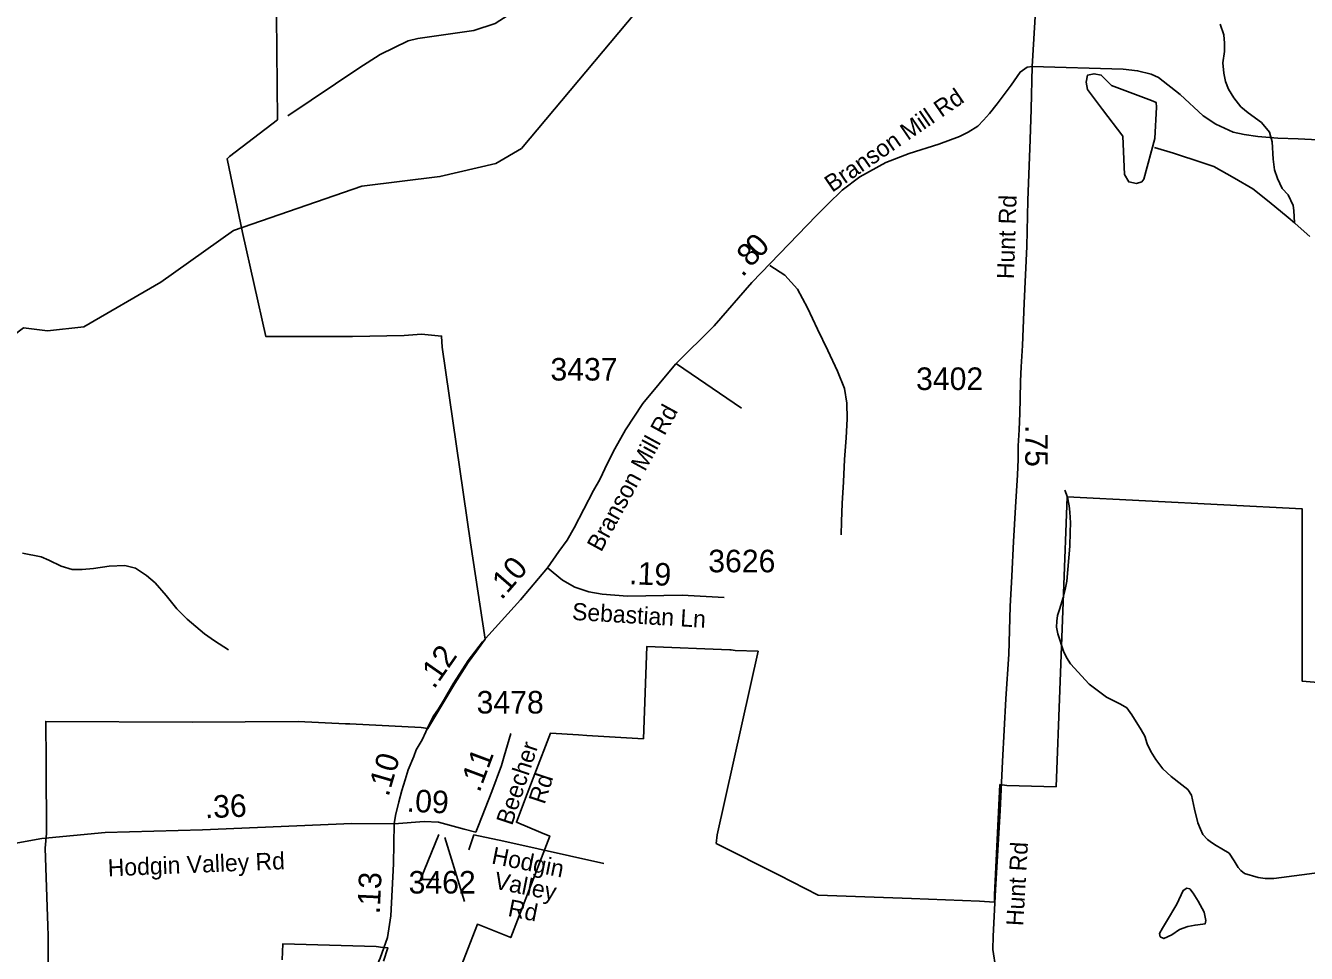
# Model space of a CAD drawing. Extents: x 1662474 to 1856135, y 779280 to 917889.
# Drawn here: x 1767501 to 1774598, y 791870 to 797012 of the extents above; entities that cross this region are included whole.
import ezdxf

# ---------------------------------------------------------------- set-up
doc = ezdxf.new("R2010")
doc.units = 0
for name, color, linetype in [('Exist Boundary Political City Limit New', 7, 'Continuous'), ('Exist Hydrographic Misc Water Feature', 7, 'Continuous'), ('Exist Hydrographic Pond Under 1500 Sq Ft', 7, 'Continuous'), ('Exist Road Non-System Type 51', 7, 'Continuous'), ('Exist Road Secondary Mileage Hundredths English Label', 7, 'Continuous'), ('Exist Road Secondary Mileage Tenths English Label', 7, 'Continuous'), ('Exist Road Secondary Type 51 Attributed', 7, 'Continuous'), ('Exist Road Secondary Type 51 Label', 7, 'Continuous'), ('Exist Road Secondary Type 51 Number Label', 7, 'Continuous'), ('Map Preparation Boundary City Limit Buffer Line', 7, 'Continuous')]:
    doc.layers.add(name, color=color, linetype=linetype)

msp = doc.modelspace()

# ---------------------------------------------------------------- linework, layer by layer
at = {"layer": 'Exist Boundary Political City Limit New'}
for points in [[(1768888.8, 797260.4), (1768897.4, 796489.7)], [(1768897.4, 796489.7), (1768630, 796287.5), (1768617.1, 796274.7), (1768702.9, 795865.4), (1768831.4, 795289.5), (1769312.1, 795289.5), (1769598.1, 795294.2), (1769693.9, 795302.2), (1769805.8, 795291.4), (1769809.4, 795230), (1769967, 794145.6), (1770047.8, 793611.2), (1770000, 793545.5), (1769953.4, 793481.4), (1769944.6, 793467.9), (1769878.9, 793366.2), (1769729.9, 793115.4), (1769693.5, 793121.7), (1769298.2, 793141.2), (1769274.4, 793142.4), (1769011.2, 793155.5), (1768423.6, 793152.1), (1767613, 793155.5), (1767613, 793154.9), (1767614.1, 792934.2), (1767614.4, 792913.4), (1767616.4, 792533.6), (1767609.6, 792452.5), (1767622.1, 792074.4), (1767623.9, 792023.6), (1767625.9, 791965.2), (1767629.6, 791164.1)], [(1769900.8, 791765), (1770004.6, 792030.8), (1770144.1, 791975.5), (1770189.4, 791957.6), (1770405, 792519.9), (1770355.6, 792540.6), (1770220.2, 792597), (1770280.4, 792754), (1770322.9, 792865.4), (1770408.9, 793090), (1770564.4, 793080.8), (1770611.2, 793077.9), (1770924.6, 793059.2), (1770943.9, 793571.5), (1771403.2, 793552.5), (1771409.6, 793552.2), (1771432.8, 793548.4), (1771559.9, 793544.6), (1771333.5, 792527.5), (1771327.1, 792478.9), (1771675.6, 792303.7), (1771893.1, 792191.5), (1772409.4, 792173.1), (1772786.2, 792159.6), (1772869.5, 792152.7), (1772870.2, 792193.7), (1772899.4, 792805), (1772937.9, 792801.2), (1773211.1, 792793.4), (1773272.8, 794399.7), (1774573.9, 794334.2), (1774573.9, 793378.9), (1775809.4, 793274.9)], [(1768923, 791834.4), (1768926.9, 791922.9), (1769442.6, 791907.5), (1769479.6, 791903.2), (1769508.1, 791899.9), (1769484.6, 791827)]]:
    msp.add_lwpolyline(points, dxfattribs=at)
at = {"layer": 'Exist Hydrographic Misc Water Feature'}
for points in [[(1765428.1, 794036), (1765479.2, 794136.8), (1765882.1, 794433.7), (1766034.2, 794716.3), (1766185.2, 794841.1), (1766394.1, 794922.3), (1766769.1, 794927.8), (1767204.3, 795122.4), (1767489.1, 795336.5), (1767623.2, 795320.6), (1767823.1, 795342.8), (1768250.2, 795590.1), (1768652.1, 795877.4), (1769363.3, 796122.1), (1769797.1, 796175.7), (1770106.2, 796248.2), (1770248.3, 796330.6), (1770922.3, 797134.2), (1771172.2, 797175), (1771348.2, 797279.8), (1771875.4, 797511.9), (1772050.3, 797534.6), (1772481.3, 798248), (1772498.3, 798306.6)], [(1774532, 795919.2), (1774528.5, 795987.2), (1774524.8, 796015.3), (1774497.4, 796073.5), (1774463.5, 796109.8), (1774437.9, 796164), (1774420.3, 796212.2), (1774412.9, 796272.2), (1774407.7, 796368.3), (1774394, 796422.4), (1774348.5, 796474.8), (1774274.9, 796529.4), (1774235.1, 796561.8), (1774195.5, 796612.1), (1774166, 796660.4), (1774150.4, 796702.5), (1774140.8, 796748.6), (1774135.2, 796806.7), (1774143.6, 796868.6), (1774144, 796914.6), (1774140.4, 796960.7), (1774120.9, 797020.8)], [(1773755.7, 796337.1), (1773860.9, 796304.8), (1774024.5, 796251.4), (1774084.4, 796230.9), (1774200, 796166), (1774301.5, 796107.2), (1774390.9, 796036.4), (1774496.1, 795949.4), (1774532, 795919.2)], [(1774532, 795919.2), (1774535.9, 795915.1), (1774617.3, 795842.5)], [(1773259.5, 794437.2), (1773273.2, 794399.1), (1773282.8, 794351.1), (1773286.5, 794315.1), (1773290, 794256.9), (1773289.6, 794204.9), (1773286.9, 794126.9), (1773271.3, 793933.1), (1773261.1, 793887.1), (1773250.6, 793843.2), (1773230.1, 793775.4), (1773217.8, 793743.4), (1773215.6, 793711.4), (1773213.3, 793677.4), (1773221.1, 793641.4), (1773252.1, 793545.1), (1773267.9, 793509), (1773291.6, 793474.8), (1773394.8, 793361.9), (1773490.1, 793289.1), (1773567.9, 793250.4), (1773603.7, 793230.1), (1773631.4, 793191.9), (1773682.7, 793109.5), (1773702.4, 793073.3), (1773716.1, 793031.1), (1773735.8, 792989), (1773763.5, 792944.8), (1773802.8, 792892.4), (1773848.6, 792850), (1773908.2, 792803.5), (1773940, 792777.3), (1773961.8, 792747.1), (1773977.1, 792669), (1773996.6, 792592.8), (1774010.4, 792558.6), (1774024.1, 792528.5), (1774049.7, 792500.4), (1774071.7, 792484.2), (1774097.5, 792467.9), (1774129.5, 792449.7), (1774169.3, 792425.3), (1774197, 792383.1), (1774220.5, 792344.9), (1774234.5, 792328.8), (1774254.4, 792312.6), (1774330.2, 792290), (1774370, 792285.6), (1774418.2, 792285.2), (1774684.4, 792319.1)], [(1767483.1, 794088.6), (1767587.1, 794067.8), (1767628.9, 794049.4), (1767698.6, 794016.8), (1767758.5, 793998.3), (1767814.5, 793997.8), (1767876.6, 794003.3), (1767964.8, 794016.6), (1768050.7, 794020), (1768110.6, 794005.4), (1768170.5, 793964.9), (1768218, 793924.5), (1768279.6, 793854), (1768339, 793779.5), (1768396.4, 793723), (1768491.8, 793640.2), (1768547.4, 793601.7), (1768625.1, 793553)]]:
    msp.add_lwpolyline(points, dxfattribs=at)
at = {"layer": 'Exist Hydrographic Pond Under 1500 Sq Ft'}
for points in [[(1773656.2, 796136.6), (1773613.2, 796146.2), (1773589.4, 796187.1), (1773580.6, 796399), (1773468.6, 796547.1), (1773385.5, 796659.1), (1773378.2, 796698.9), (1773385.5, 796738.6), (1773421.6, 796745.8), (1773461.4, 796738.6), (1773518.2, 796680.9), (1773739.6, 796597.7), (1773764.9, 796586.9), (1773767.4, 796560.9), (1773758.3, 796387.2), (1773697.2, 796161.9), (1773685.4, 796146.2), (1773656.2, 796136.6)], [(1774031, 792098.6), (1773999, 792160), (1773970.8, 792203.6), (1773951.6, 792226.6), (1773935, 792231.7), (1773915.7, 792218.9), (1773879.9, 792143.4), (1773823.5, 792046.1), (1773800.5, 792009), (1773783.9, 791979.6), (1773787.7, 791961.7), (1773808.2, 791951.4), (1773853, 791973.2), (1773895.3, 792002.6), (1773940.1, 792018), (1773981.1, 792026.9), (1774023.3, 792030.8), (1774036.1, 792033.3), (1774041.2, 792052.5), (1774031, 792098.6)]]:
    msp.add_lwpolyline(points, dxfattribs=at)
at = {"layer": 'Exist Road Non-System Type 51'}
for p, q in [((1771106.8, 795138.1), (1771468.1, 794891.4)), ((1769985.2, 792526.1), (1769957.4, 792444.2))]:
    msp.add_line(p, q, dxfattribs=at)
for points in [[(1771187.7, 798287), (1771185.5, 798049.4), (1771173.9, 797888.4), (1771150.6, 797815.8), (1771125.9, 797759.4), (1771081.2, 797694.8), (1771006.5, 797612.9), (1770882.9, 797527), (1770673.9, 797390.9), (1770102.4, 797024.2), (1769985.2, 796985.6), (1769675.2, 796940.7), (1769621.1, 796927.4), (1769464.8, 796851.8), (1769347.4, 796776.9), (1768953.2, 796512.1)], [(1771624, 795682.5), (1771708.6, 795629.8), (1771777.4, 795551.6), (1771833.4, 795447.2), (1771889.1, 795330.5), (1771947, 795210.9), (1772000.5, 795096.9), (1772038.9, 795000.9), (1772051.4, 794920.4), (1772052.9, 794832.9), (1772047.2, 794726.7), (1772037.9, 794607.9), (1772032.2, 794484.2), (1772025.5, 794364.2), (1772020.9, 794264.2), (1772019.5, 794189.2)], [(1769985.2, 792526.1), (1770150.4, 792491.7), (1770704.6, 792368.4)]]:
    msp.add_lwpolyline(points, dxfattribs=at)
at = {"layer": 'Exist Road Secondary Type 51 Attributed'}
for points in [[(1773761, 798171.7), (1773621.2, 798009.6), (1773491.7, 797881.1), (1773420.7, 797814.7), (1773366.4, 797767), (1773319.7, 797711.9), (1773273, 797657.6), (1773244.5, 797621.7), (1773196.8, 797551.5), (1773130.6, 797420.8), (1773119.6, 797379.5), (1773112.4, 797345.6), (1773102.6, 797282.9), (1773099.7, 797240.5), (1773097.8, 797123.4), (1773078.3, 796786.3)], [(1773078.3, 796786.3), (1773050, 796782.8), (1773011.7, 796754.4), (1772962.5, 796683.1), (1772885, 796578.2), (1772842.1, 796525.9), (1772807.9, 796488.6), (1772777, 796455), (1772722.8, 796421.3), (1772676.1, 796398), (1772561.1, 796355), (1772396.6, 796303.5), (1772268, 796254.5), (1772124.1, 796174.1), (1772025.9, 796100.2), (1771946.5, 796023.5), (1771884.2, 795959.3), (1771524.4, 795588.1), (1771315.4, 795348.6), (1771102.3, 795135.5), (1770920.9, 794918.6), (1770824.7, 794770.9), (1770766.2, 794666), (1770724.8, 794586.5), (1770683.1, 794496.1), (1770648.1, 794435.7), (1770541.4, 794227.8), (1770501.2, 794160.5), (1770456.3, 794096.9), (1770393.1, 794006.4)], [(1773078.3, 796786.3), (1773072.2, 796550), (1773066.5, 796381.1), (1773055, 796043.3), (1773048.1, 795788.2), (1773034.8, 795474), (1773024, 795239.3), (1773018.1, 795120.3), (1773013.3, 795042.3), (1773010.9, 794942.7), (1773009.7, 794864.7), (1773006.1, 794771.1), (1773001.4, 794682.7), (1773001.5, 794606.9), (1772997.5, 794522.6), (1772985.9, 794342.6), (1772974.5, 794152.5), (1772965.9, 793960.9), (1772956, 793793), (1772948.7, 793527.5), (1772933.2, 793281.3), (1772913.6, 792934.1), (1772900.5, 792662.4), (1772874.9, 792221.5), (1772862.1, 791965.8), (1772860, 791891.3), (1772877, 791784.7)], [(1776842.4, 795975.6), (1776384.7, 795997.2), (1775998.6, 796010.2), (1775821.9, 796013.1), (1775740.7, 796031.1), (1775685.1, 796054.3), (1775608.7, 796092.5), (1775382.8, 796238.1), (1775219.9, 796320.2), (1775107.8, 796347.1), (1775026.7, 796360.4), (1774553.1, 796384.5), (1774440.1, 796388.5), (1774328.3, 796397.8), (1774253.3, 796408), (1774191.3, 796422.4), (1774095.4, 796466.8), (1774026.4, 796511.9), (1773899, 796631.3), (1773779.1, 796725.1), (1773736.8, 796743.1), (1773662, 796762.2), (1773583.2, 796771.5), (1773078.3, 796786.3)], [(1770393.1, 794006.4), (1770243.2, 793828.6), (1770033.5, 793596.2), (1769953.8, 793492.9), (1769869.3, 793363.1), (1769820.8, 793276.4), (1769789.3, 793225.7), (1769759.9, 793182.6), (1769734.6, 793134), (1769718.8, 793097.6), (1769698.2, 793053.6), (1769664.5, 792998.2), (1769651.7, 792960.4), (1769621.2, 792887.5), (1769604.9, 792831.7), (1769585.4, 792773.4), (1769569.7, 792709.1), (1769551.4, 792633.2), (1769543.3, 792588.4)], [(1770393.1, 794006.4), (1770476.8, 793938.6), (1770544.1, 793899.4), (1770621.8, 793873.5), (1770695.7, 793860.4), (1770836.8, 793850.1), (1771138.5, 793854.4), (1771371.1, 793843.2)], [(1769994.9, 792541.7), (1770009.8, 792577.7), (1770083.7, 792766.9), (1770137.5, 792910.8), (1770152.9, 792962.3), (1770189.7, 793088.4)], [(1767212.8, 792437.6), (1767591.1, 792507), (1767941.2, 792539.1), (1768480.4, 792555.2), (1769309.4, 792589.4), (1769543.3, 792588.4)], [(1769543.3, 792588.4), (1769538.7, 792366.4), (1769525, 792077.5), (1769506.6, 791958.3), (1769465.3, 791843.6), (1769391.9, 791675.7), (1769194.5, 791295.1), (1768887, 790770.4), (1768726.4, 790490.6), (1768646.8, 790323.2), (1768553.7, 790010.6)], [(1769543.3, 792588.4), (1769708.5, 792601.6), (1769788.7, 792597.6), (1769930.7, 792558.2), (1769994.9, 792541.7)]]:
    msp.add_lwpolyline(points, dxfattribs=at)
at = {"layer": 'Exist Road Secondary Type 51 Label'}
msp.add_lwpolyline([(1769791.2, 792278.7), (1769688.7, 792278.7), (1769791.2, 792527.9)], dxfattribs=at)
at = {"layer": 'Exist Road Secondary Type 51 Number Label'}
msp.add_line((1769823.3, 792511.3), (1769932.5, 792156.5), dxfattribs=at)
at = {"layer": 'Map Preparation Boundary City Limit Buffer Line'}
for points in [[(1768888.8, 797260.4), (1768897.4, 796489.7)], [(1768897.4, 796489.7), (1768630, 796287.5), (1768617.1, 796274.7), (1768702.9, 795865.4), (1768831.4, 795289.5), (1769312.1, 795289.5), (1769598.1, 795294.2), (1769693.9, 795302.2), (1769805.8, 795291.4), (1769809.4, 795230), (1769967, 794145.6), (1770047.8, 793611.2), (1770000, 793545.5), (1769953.4, 793481.4), (1769944.6, 793467.9), (1769878.9, 793366.2), (1769729.9, 793115.4), (1769693.5, 793121.7), (1769298.2, 793141.2), (1769274.4, 793142.4), (1769011.2, 793155.5), (1768423.6, 793152.1), (1767613, 793155.5), (1767613, 793154.9), (1767614.1, 792934.2), (1767614.4, 792913.4), (1767616.4, 792533.6), (1767609.6, 792452.5), (1767622.1, 792074.4), (1767623.9, 792023.6), (1767625.9, 791965.2), (1767629.6, 791164.1)], [(1769900.8, 791765), (1770004.6, 792030.8), (1770144.1, 791975.5), (1770189.4, 791957.6), (1770405, 792519.9), (1770355.6, 792540.6), (1770220.2, 792597), (1770280.4, 792754), (1770322.9, 792865.4), (1770408.9, 793090), (1770564.4, 793080.8), (1770611.2, 793077.9), (1770924.6, 793059.2), (1770943.9, 793571.5), (1771403.2, 793552.5), (1771409.6, 793552.2), (1771432.8, 793548.4), (1771559.9, 793544.6), (1771333.5, 792527.5), (1771327.1, 792478.9), (1771675.6, 792303.7), (1771893.1, 792191.5), (1772409.4, 792173.1), (1772786.2, 792159.6), (1772869.5, 792152.7), (1772870.2, 792193.7), (1772899.4, 792805), (1772937.9, 792801.2), (1773211.1, 792793.4), (1773272.8, 794399.7), (1774573.9, 794334.2), (1774573.9, 793378.9), (1775809.4, 793274.9)], [(1768923, 791834.4), (1768926.9, 791922.9), (1769442.6, 791907.5), (1769479.6, 791903.2), (1769508.1, 791899.9), (1769484.6, 791827)]]:
    msp.add_lwpolyline(points, dxfattribs=at)

# ---------------------------------------------------------------- texts
at = {"layer": 'Exist Road Secondary Mileage Hundredths English Label'}
for s, rotation, p in [('.10', 49.06627, (1770138, 793824.7)), ('.12', 55.04255, (1769764, 793330.6)), ('.10', 73.74933, (1769511.4, 792734.3)), ('.36', 2.36118, (1768495.9, 792618.4)), ('.13', 87.27177, (1769462.8, 792085.5))]:
    msp.add_text(s, height=125, rotation=rotation, dxfattribs=at).set_placement(p)
at = {"layer": 'Exist Road Secondary Mileage Tenths English Label'}
for s, rotation, p in [('0', 46.3571, (1771567.4, 795719.4)), ('8', 46.3571, (1771518.8, 795668.4)), ('.', 48.98688, (1771474, 795614.5)), ('.75', 270.0744, (1773039.8, 794798.7)), ('.19', 357.44553, (1770843.3, 793916.8)), ('.11', 69.49995, (1770016, 792757.4)), ('.09', 357.1862, (1769610.6, 792655.7)), ('.09', 357.1862, (1769610.6, 792655.7))]:
    msp.add_text(s, height=125, rotation=rotation, dxfattribs=at).set_placement(p)
at = {"layer": 'Exist Road Secondary Type 51 Label'}
for s, rotation, p in [('Branson Mill Rd', 34.45561, (1771969.8, 796085)), ('Hunt Rd', 88.18911, (1772977.4, 795606.4)), ('Branson Mill Rd', 61.43227, (1770689.8, 794090.2)), ('Sebastian Ln', 356.58645, (1770527.2, 793718.5)), ('Beecher', 71.85894, (1770196.7, 792574.4)), (' Rd', 71.85894, (1770364.9, 792658.4)), ('Hodgin Valley Rd', 2.35815, (1767958.2, 792296.4)), ('Hodgin', 348.68374, (1770078.4, 792368.5)), ('Hunt Rd', 86.69443, (1773028.5, 792019.7)), (' Valley ', 348.68374, (1770057.4, 792236.4)), ('Rd', 348.68374, (1770168.9, 792077.7))]:
    msp.add_text(s, height=95, rotation=rotation, dxfattribs=at).set_placement(p)
at = {"layer": 'Exist Road Secondary Type 51 Number Label'}
for s, p in [('3437', (1770409.2, 795045)), ('3402', (1772435.1, 794992.6)), ('3626', (1771283.6, 793982.1)), ('3478', (1770000.1, 793199.3)), ('3462', (1769623.2, 792201.5))]:
    msp.add_text(s, height=125, dxfattribs=at).set_placement(p)

doc.saveas('drawing.dxf')
